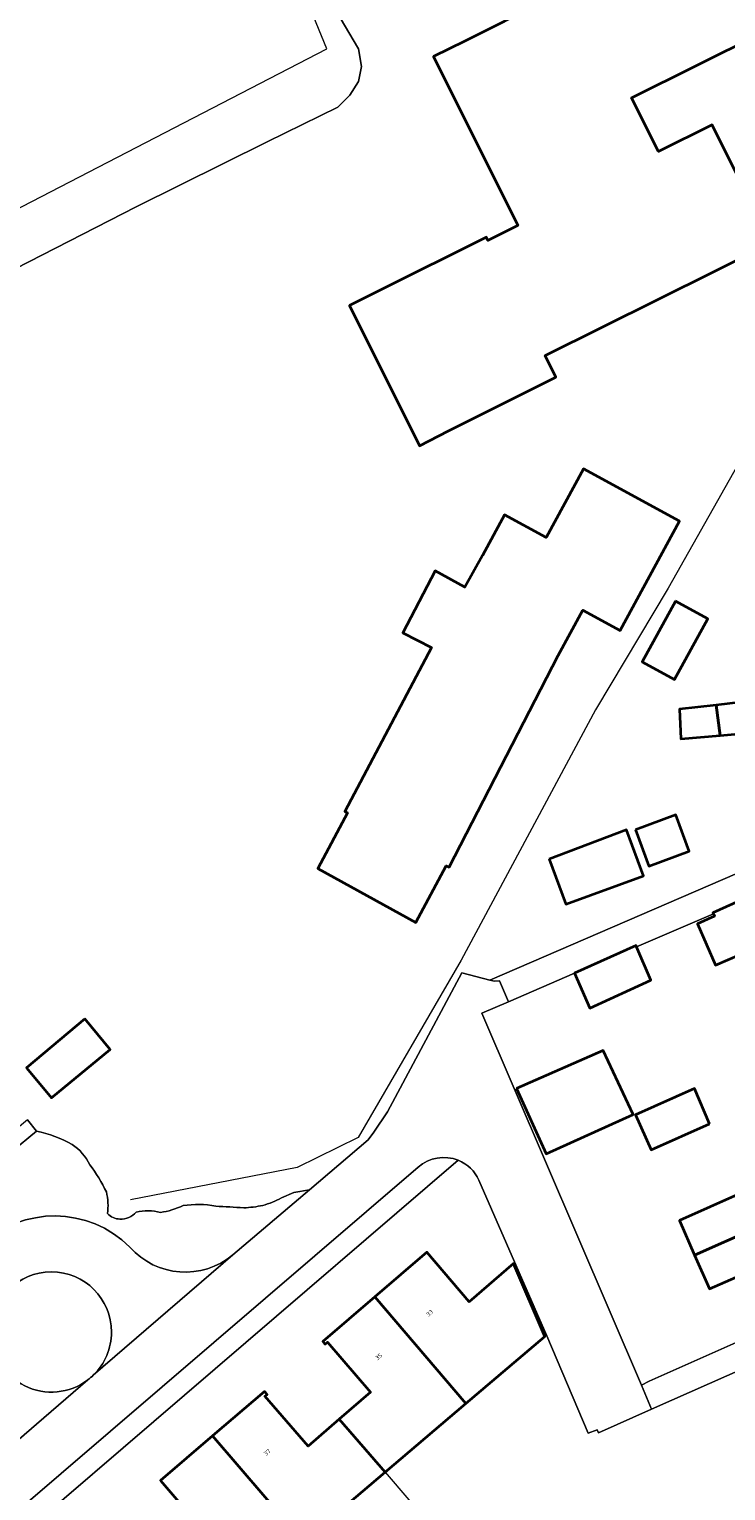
# Model space of a CAD drawing. Header units: metres. Extents: x 197700 to 204338, y 317132 to 325229.
# Tile 357 of 656: x 199596 to 199654, y 320078 to 320200. Entities that reach past the tile are written whole.
import ezdxf
from ezdxf.enums import TextEntityAlignment as Align

# ---------------------------------------------------------------- set-up
doc = ezdxf.new("R2010")
doc.units = ezdxf.units.M
for name, color, linetype, lineweight in [('B-WE-IE-TERREINAFSCHEIDING_KUNSTMATIG_HEKWERK-G', 20, 'IE-TERREINAFSCHEIDING-KUNSTMATIG', 18), ('B-WE-IE-TERREINAFSCHEIDING_KUNSTMATIG_MUUR-G', 90, 'IE-TERREINAFSCHEIDING-KUNSTMATIG-DICHT', 18), ('B-WE-OG-BEBOUWING-GV', 7, 'Continuous', 35), ('B-WE-OG-BEBOUWING-T18', 10, 'Continuous', 18), ('B-WE-OG-TERREIN_CULTUURSCHEIDING-GV', 7, 'Continuous', 18), ('B-WE-OG-TERREIN_ERF-GV', 7, 'Continuous', 18), ('B-WE-VH-VERHARDING_BETONSTRAATSTEEN-GV', 252, 'Continuous', 18), ('B-WE-VH-VERHARDING_STRAATBAKSTEEN-GV', 252, 'Continuous', 18), ('B-WE-VH-VERHARDING_TEGEL-GV', 252, 'Continuous', 18)]:
    doc.layers.add(name, color=color, linetype=linetype, lineweight=lineweight)
doc.styles.add('NLCS-ISO-M200-T18', font='NLCS-ISO.ttf', dxfattribs={"height": 0.36})
doc.linetypes.add('IE-TERREINAFSCHEIDING-KUNSTMATIG', pattern='A,4,[82,NLCS.SHX,S=0.75,R=90,X=0,Y=0],4,-2', length=10)
doc.linetypes.add('IE-TERREINAFSCHEIDING-KUNSTMATIG-DICHT', pattern='A,8,-1,[82,NLCS.SHX,S=0.75,R=90,X=0,Y=0],-1', length=10)

msp = doc.modelspace()

# ---------------------------------------------------------------- linework, layer by layer
at = {"layer": 'B-WE-IE-TERREINAFSCHEIDING_KUNSTMATIG_HEKWERK-G'}
for points in [[(199566.214, 320171.097), (199592.198, 320183.358), (199620.755, 320198.131), (199617.375, 320206.327)], [(199677.781, 320204.069), (199663.442, 320178.48), (199649.154, 320153.23), (199643.101, 320143.1), (199631.93, 320122.278), (199623.362, 320107.523), (199618.278, 320105.028), (199604.407, 320102.311)], [(199625.6, 320079.652), (199631.351, 320072.948), (199620.269, 320064.144)]]:
    msp.add_lwpolyline(points, dxfattribs=at)
at = {"layer": 'B-WE-IE-TERREINAFSCHEIDING_KUNSTMATIG_MUUR-G'}
msp.add_lwpolyline([(199671.819, 320097.995), (199647.57, 320087.23)], dxfattribs=at)
at = {"layer": 'B-WE-OG-BEBOUWING-GV'}
for points in [[(199632.228, 320198.775), (199629.637, 320197.482), (199636.648, 320183.409), (199634.161, 320182.17), (199634.027, 320182.439), (199625.077, 320177.979), (199622.622, 320176.77), (199628.448, 320165.077), (199630.875, 320166.344), (199639.825, 320170.804), (199638.933, 320172.594), (199657.729, 320181.96), (199652.823, 320191.805), (199648.348, 320189.575), (199646.118, 320194.05), (199667.599, 320204.754), (199662.93, 320214.124), (199642.834, 320204.11), (199641.318, 320207.15), (199637.337, 320205.166), (199638.872, 320202.085)], [(199633.692, 320155.953), (199632.245, 320153.328), (199629.753, 320154.673), (199627.06, 320149.528), (199629.449, 320148.306), (199622.239, 320134.64), (199622.469, 320134.532), (199620, 320129.898), (199628.162, 320125.395), (199630.67, 320130.111), (199630.933, 320130.002), (199640, 320147.624), (199642.061, 320151.406), (199645.168, 320149.713), (199650.12, 320158.8), (199642.112, 320163.164), (199638.996, 320157.446), (199635.533, 320159.333)], [(199649.763, 320152.161), (199646.999, 320147.115), (199649.703, 320145.633), (199652.467, 320150.68)], [(199653.497, 320140.982), (199653.161, 320143.508), (199650.109, 320143.152), (199650.223, 320140.699)], [(199661.675, 320132.427), (199662.688, 320130.15), (199667.621, 320132.341), (199664.243, 320140.236), (199663.499, 320139.914), (199662.064, 320143.343), (199661.791, 320143.246), (199661.53, 320143.907), (199656.378, 320142.68), (199656.354, 320143.881), (199653.161, 320143.508), (199653.497, 320140.982), (199655.928, 320141.193), (199657.408, 320137.584), (199659.185, 320138.031), (199660.251, 320135.633)], [(199646.441, 320133.109), (199647.551, 320130.107), (199650.919, 320131.352), (199649.809, 320134.355)], [(199639.259, 320130.692), (199640.651, 320126.92), (199647.099, 320129.294), (199645.688, 320133.11)], [(199660.61, 320129.613), (199655.112, 320127.208), (199652.891, 320126.216), (199652.929, 320126.132), (199653.024, 320125.922), (199651.603, 320125.304), (199653.098, 320121.862), (199655.15, 320122.753), (199656.197, 320120.34), (199663.287, 320123.493)], [(199646.539, 320123.378), (199646.494, 320123.484), (199641.378, 320121.195), (199642.635, 320118.268), (199647.713, 320120.609)], [(199600.602, 320117.377), (199595.731, 320113.32), (199597.819, 320110.801), (199602.7, 320114.845)], [(199636.529, 320111.597), (199638.998, 320106.155), (199646.259, 320109.413), (199643.751, 320114.758)], [(199652.598, 320108.637), (199651.367, 320111.581), (199646.451, 320109.388), (199647.75, 320106.475)], [(199651.367, 320097.728), (199656.497, 320099.983), (199655.226, 320102.871), (199650.096, 320100.615)], [(199656.497, 320099.983), (199651.367, 320097.728), (199652.607, 320094.911), (199657.736, 320097.169)], [(199632.328, 320085.374), (199638.889, 320090.955), (199636.292, 320097.033), (199632.601, 320093.84), (199629.08, 320097.961), (199624.741, 320094.254)], [(199625.6, 320079.652), (199632.328, 320085.374), (199624.741, 320094.254), (199620.402, 320090.546), (199620.608, 320090.305), (199620.795, 320090.467), (199624.378, 320086.322), (199621.778, 320084.074)], [(199625.6, 320079.652), (199621.778, 320084.074), (199619.177, 320081.826), (199615.594, 320085.97), (199615.781, 320086.132), (199615.563, 320086.384), (199611.236, 320082.677), (199617.793, 320075.022), (199617.717, 320074.957), (199618.715, 320073.796)], [(199607.83, 320072.654), (199611.855, 320067.952), (199614.549, 320070.219), (199613.537, 320071.422), (199617.717, 320074.957), (199617.793, 320075.022), (199611.236, 320082.677), (199606.908, 320078.97), (199610.418, 320074.869)]]:
    msp.add_lwpolyline(points, close=True, dxfattribs=at)
at = {"layer": 'B-WE-OG-TERREIN_CULTUURSCHEIDING-GV'}
for points in [[(199596.58, 320108.032), (199594.502, 320106.308), (199591.485, 320103.728), (199588.465, 320101.21), (199586.984, 320099.736), (199587.662, 320098.971)], [(199612.93, 320097.749), (199619.298, 320103.155), (199617.991, 320102.929), (199616.967, 320102.495)]]:
    msp.add_lwpolyline(points, dxfattribs=at)
for points in [[(199599.542, 320106.937, 0.0734567), (199596.58, 320108.032)], [(199601.012, 320105.246, 0.1275095), (199599.542, 320106.937)], [(199602.387, 320102.977, 0.046153), (199601.012, 320105.246)], [(199602.477, 320101.177, 0.0999723), (199602.387, 320102.977)], [(199616.967, 320102.495, -0.0669968), (199615.41, 320101.858)], [(199591.915, 320098.48, -0.4110711), (199604.346, 320098.378)], [(199603.507, 320100.721, -0.2082194), (199602.477, 320101.177)], [(199604.875, 320101.309, -0.2407398), (199603.507, 320100.721)], [(199606.888, 320101.276, 0.1226939), (199604.875, 320101.309)], [(199608.772, 320101.839, -0.0757956), (199606.888, 320101.276)], [(199611.499, 320101.791, 0.0894802), (199608.772, 320101.839)], [(199613.823, 320101.652, 0.0099127), (199611.499, 320101.791)], [(199615.41, 320101.858, -0.0389832), (199613.823, 320101.652)], [(199604.346, 320098.378, 0.405298), (199612.93, 320097.749)]]:
    msp.add_lwpolyline(points, format="xyb", dxfattribs=at)
at = {"layer": 'B-WE-OG-TERREIN_ERF-GV'}
for points in [[(199636.648, 320183.409), (199629.637, 320197.482), (199632.228, 320198.775), (199638.872, 320202.085), (199637.337, 320205.166), (199641.318, 320207.15), (199642.834, 320204.11), (199662.93, 320214.124), (199667.599, 320204.754), (199646.118, 320194.05), (199648.348, 320189.575), (199652.823, 320191.805), (199657.729, 320181.96), (199638.933, 320172.594), (199639.825, 320170.804), (199630.875, 320166.344), (199628.448, 320165.077), (199622.622, 320176.77), (199625.077, 320177.979), (199634.027, 320182.439), (199634.161, 320182.17)], [(199633.692, 320155.953), (199635.533, 320159.333), (199638.996, 320157.446), (199642.112, 320163.164), (199650.12, 320158.8), (199645.168, 320149.713), (199642.061, 320151.406), (199640, 320147.624), (199630.933, 320130.002), (199630.67, 320130.111), (199628.162, 320125.395), (199620, 320129.898), (199622.469, 320134.532), (199622.239, 320134.64), (199629.449, 320148.306), (199627.06, 320149.528), (199629.753, 320154.673), (199632.245, 320153.328)], [(199649.763, 320152.161), (199652.467, 320150.68), (199649.703, 320145.633), (199646.999, 320147.115)], [(199650.919, 320131.352), (199647.551, 320130.107), (199646.441, 320133.109), (199649.809, 320134.355)], [(199639.259, 320130.692), (199645.688, 320133.11), (199647.099, 320129.294), (199640.651, 320126.92)], [(199595.731, 320113.32), (199600.602, 320117.377), (199602.7, 320114.845), (199597.819, 320110.801)], [(199636.529, 320111.597), (199643.751, 320114.758), (199646.259, 320109.413), (199638.998, 320106.155)], [(199651.367, 320111.581), (199652.598, 320108.637), (199647.75, 320106.475), (199646.451, 320109.388)]]:
    msp.add_lwpolyline(points, close=True, dxfattribs=at)
for points in [[(199620.766, 320202.551), (199623.368, 320198.12), (199623.638, 320196.653), (199623.376, 320195.404), (199622.666, 320194.264), (199621.667, 320193.27), (199615.776, 320190.385), (199604.859, 320184.986), (199582.472, 320173.523)], [(199582.472, 320173.523), (199604.859, 320184.986), (199615.776, 320190.385), (199621.667, 320193.27), (199622.666, 320194.264), (199623.376, 320195.404), (199623.638, 320196.653), (199623.368, 320198.12), (199620.766, 320202.551)], [(199655.928, 320141.193), (199653.497, 320140.982), (199650.223, 320140.699), (199650.109, 320143.152), (199653.161, 320143.508), (199656.354, 320143.881)], [(199616.967, 320102.495), (199617.991, 320102.929), (199619.298, 320103.155), (199624.196, 320107.313), (199624.669, 320107.948), (199625.798, 320109.662), (199631.993, 320121.226), (199634.307, 320120.617), (199661.675, 320132.427)], [(199655.15, 320122.753), (199653.098, 320121.862), (199651.603, 320125.304), (199653.024, 320125.922), (199652.929, 320126.132), (199646.539, 320123.378), (199647.713, 320120.609), (199642.635, 320118.268), (199641.378, 320121.195), (199635.865, 320118.813), (199633.637, 320117.849), (199646.938, 320086.891), (199647.57, 320087.23), (199671.819, 320097.995)], [(199595.821, 320108.984), (199596.58, 320108.032)], [(199631.692, 320105.615), (199591.179, 320070.89), (199553.287, 320038.205), (199550.388, 320035.677), (199549.65, 320036.651), (199549.328, 320037.041)], [(199676.067, 320077.963), (199668.532, 320094.094), (199647.782, 320084.887), (199643.366, 320082.928), (199643.243, 320083.184), (199642.512, 320082.906), (199639.053, 320090.991), (199633.408, 320103.97)], [(199657.736, 320097.169), (199652.607, 320094.911), (199651.367, 320097.728), (199650.096, 320100.615), (199655.226, 320102.871)], [(199610.418, 320074.869), (199606.908, 320078.97), (199611.236, 320082.677), (199615.563, 320086.384), (199615.781, 320086.132), (199615.594, 320085.97), (199619.177, 320081.826), (199621.778, 320084.074), (199624.378, 320086.322), (199620.795, 320090.467), (199620.608, 320090.305), (199620.402, 320090.546), (199624.741, 320094.254), (199629.08, 320097.961), (199632.601, 320093.84), (199636.292, 320097.033), (199638.889, 320090.955), (199632.328, 320085.374), (199625.6, 320079.652), (199618.715, 320073.796)]]:
    msp.add_lwpolyline(points, dxfattribs=at)
for points in [[(199596.58, 320108.032, -0.0734567), (199599.542, 320106.937)], [(199599.542, 320106.937, -0.1275095), (199601.012, 320105.246)], [(199601.012, 320105.246, -0.046153), (199602.387, 320102.977)], [(199633.408, 320103.97, 0.1919544), (199631.692, 320105.615)], [(199602.387, 320102.977, -0.0999723), (199602.477, 320101.177)], [(199615.41, 320101.858, 0.0669968), (199616.967, 320102.495)], [(199602.477, 320101.177, 0.2082194), (199603.507, 320100.721)], [(199603.507, 320100.721, 0.2407398), (199604.875, 320101.309)], [(199604.875, 320101.309, -0.1226939), (199606.888, 320101.276)], [(199606.888, 320101.276, 0.0757956), (199608.772, 320101.839)], [(199608.772, 320101.839, -0.0894802), (199611.499, 320101.791)], [(199611.499, 320101.791, -0.0099127), (199613.823, 320101.652)], [(199613.823, 320101.652, 0.0389832), (199615.41, 320101.858)]]:
    msp.add_lwpolyline(points, format="xyb", dxfattribs=at)
at = {"layer": 'B-WE-VH-VERHARDING_BETONSTRAATSTEEN-GV'}
for points in [[(199633.408, 320103.97), (199639.053, 320090.991), (199642.512, 320082.906), (199643.243, 320083.184), (199643.366, 320082.928), (199647.782, 320084.887), (199646.938, 320086.891), (199633.637, 320117.849), (199635.865, 320118.813), (199635.131, 320120.541), (199634.701, 320120.513), (199634.307, 320120.617), (199631.993, 320121.226), (199625.798, 320109.662), (199624.669, 320107.948), (199624.196, 320107.313), (199619.298, 320103.155), (199612.93, 320097.749), (199601.301, 320087.733)], [(199549.328, 320037.041), (199552.236, 320039.561), (199590.001, 320072.179), (199628.36, 320105.042)], [(199601.301, 320087.733), (199612.93, 320097.749)], [(199600.847, 320087.342), (199591.849, 320079.592)], [(199591.849, 320079.592), (199600.847, 320087.342)]]:
    msp.add_lwpolyline(points, dxfattribs=at)
for points in [[(199628.36, 320105.042, -0.2849545), (199631.692, 320105.615)], [(199631.692, 320105.615, -0.1919544), (199633.408, 320103.97)], [(199604.346, 320098.378, 0.4110711), (199591.915, 320098.48)], [(199612.93, 320097.749, -0.405298), (199604.346, 320098.378)], [(199602.818, 320091.322, 1), (199592.81, 320091.322)], [(199592.81, 320091.322, -1), (199602.818, 320091.322)], [(199592.81, 320091.322, 0.6206758), (199600.847, 320087.342)], [(199600.847, 320087.342, -0.6206758), (199592.81, 320091.322)], [(199601.301, 320087.733, 0.2026617), (199602.818, 320091.322)], [(199602.818, 320091.322, -0.2026617), (199601.301, 320087.733)], [(199601.301, 320087.733, -0.0298614), (199600.847, 320087.342)], [(199600.847, 320087.342, 0.0298614), (199601.301, 320087.733)]]:
    msp.add_lwpolyline(points, format="xyb", dxfattribs=at)
at = {"layer": 'B-WE-VH-VERHARDING_STRAATBAKSTEEN-GV'}
msp.add_lwpolyline([(199631.692, 320105.615, 0.2849545), (199628.36, 320105.042)], format="xyb", dxfattribs=at)
for points in [[(199552.26, 320038.906), (199549.65, 320036.651), (199550.388, 320035.677), (199553.287, 320038.205), (199591.179, 320070.89), (199631.692, 320105.615)], [(199628.36, 320105.042), (199590.001, 320072.179), (199552.236, 320039.561)]]:
    msp.add_lwpolyline(points, dxfattribs=at)
at = {"layer": 'B-WE-VH-VERHARDING_TEGEL-GV'}
for points in [[(199662.688, 320130.15), (199661.675, 320132.427), (199634.307, 320120.617), (199634.701, 320120.513), (199635.131, 320120.541), (199635.865, 320118.813), (199641.378, 320121.195), (199646.494, 320123.484), (199646.539, 320123.378), (199652.929, 320126.132), (199652.891, 320126.216), (199655.112, 320127.208), (199660.61, 320129.613)], [(199588.465, 320101.21), (199591.485, 320103.728), (199594.502, 320106.308), (199596.58, 320108.032), (199595.821, 320108.984), (199587.656, 320102.172)], [(199678.122, 320073.299), (199679.781, 320074.016), (199676.212, 320082.039), (199670.356, 320095.228), (199674.877, 320097.3), (199674.116, 320099.015), (199671.819, 320097.995), (199647.57, 320087.23), (199646.938, 320086.891), (199647.782, 320084.887), (199668.532, 320094.094), (199676.067, 320077.963)]]:
    msp.add_lwpolyline(points, close=True, dxfattribs=at)

# ---------------------------------------------------------------- texts
at = {"layer": 'B-WE-OG-BEBOUWING-T18', "style": 'NLCS-ISO-M200-T18'}
for s, p in [('33', (199629.307, 320092.894)), ('35', (199625.07, 320089.274)), ('37', (199615.781, 320081.304))]:
    msp.add_text(s, height=0.36, rotation=40.5, dxfattribs=at).set_placement(p, align=Align.MIDDLE)

doc.saveas('drawing.dxf')
